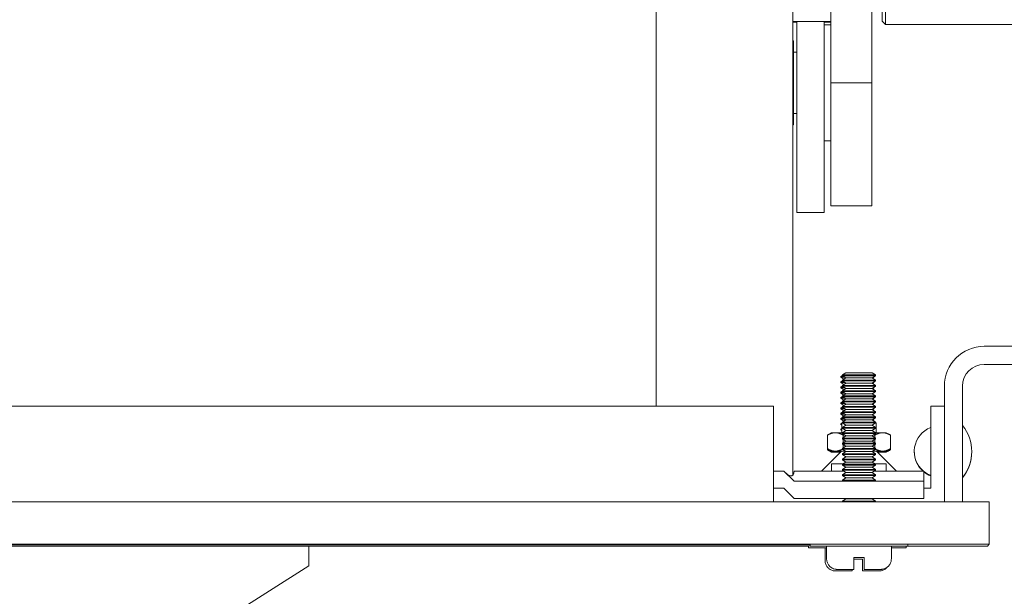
# Model space of a CAD drawing. Header units: inches. Extents: x 1 to 669, y 0 to 417.
# Tile 299 of 317: x 605.42 to 611.09, y 247.73 to 251.05. Entities that reach past the tile are written whole.
import ezdxf

# ---------------------------------------------------------------- set-up
doc = ezdxf.new("R2010")
doc.units = ezdxf.units.IN
doc.header["$LTSCALE"] = 12
doc.header["$MEASUREMENT"] = 0
doc.layers.get('0').update_dxf_attribs({"linetype": 'CONTINUOUS'})
doc.layers.add('X', color=1, linetype='CONTINUOUS')

msp = doc.modelspace()

# ---------------------------------------------------------------- linework, layer by layer
at = {"lineweight": 0}
msp.add_line((589.94449, 237.00509), (607.08375, 247.90076), dxfattribs=at)
at = {"layer": 'X', "lineweight": 0}
for p, q in [((609.87295, 254.61131), (609.87295, 248.42248)), ((609.08554, 254.21442), (609.08554, 248.82079)), ((610.09342, 251.57552), (610.09342, 250.68207)), ((610.32964, 250.68207), (610.32964, 251.57552)), ((610.38869, 251.0385), (610.38869, 251.16072)), ((610.40838, 251.01881), (610.40838, 251.16072)), ((610.09342, 251.0367), (609.87295, 251.0367)), ((609.89657, 251.03259), (609.87295, 251.03259)), ((609.89657, 249.93648), (609.89657, 251.0367)), ((610.05405, 249.93648), (610.05405, 251.0367)), ((610.09342, 251.03259), (610.05405, 251.03259)), ((610.38869, 251.0385), (610.40838, 251.01881)), ((610.09342, 251.01762), (610.05405, 251.01762)), ((610.40838, 251.01881), (611.25484, 251.01881)), ((609.87688, 250.9251), (609.87295, 250.9251)), ((609.87688, 250.9251), (609.87688, 250.92247)), ((609.87688, 250.92247), (609.87688, 250.87088)), ((609.87688, 250.85559), (609.87688, 250.87088)), ((609.89657, 250.86014), (609.87688, 250.86014)), ((609.87688, 250.63674), (609.87688, 250.85559)), ((609.87688, 250.80108), (609.87295, 250.80108)), ((609.87688, 250.63674), (609.87295, 250.63674)), ((609.87688, 250.63674), (609.87688, 250.59439)), ((610.32964, 250.68207), (610.09342, 250.68207)), ((610.09342, 250.68207), (610.09342, 249.97465)), ((610.32964, 249.97465), (610.32964, 250.68207)), ((609.87688, 250.59439), (609.87688, 250.44085)), ((609.89657, 250.50581), (609.87688, 250.50581)), ((609.87688, 250.44085), (609.87295, 250.44085)), ((610.09342, 250.34833), (610.05405, 250.34833)), ((610.32964, 249.97465), (610.09342, 249.97465)), ((610.05405, 249.93648), (609.89657, 249.93648)), ((611.52796, 249.16554), (610.97656, 249.16554)), ((611.52796, 249.06094), (610.97656, 249.06094)), ((610.15984, 248.99737), (610.15066, 248.99095)), ((610.15066, 248.99095), (610.15066, 248.98672)), ((610.16729, 248.97507), (610.15066, 248.98672)), ((610.17844, 249.01315), (610.15984, 249.00013)), ((610.15984, 249.00013), (610.15984, 248.9959)), ((610.17844, 248.98287), (610.15984, 248.9959)), ((610.17844, 248.98287), (610.15984, 248.96985)), ((610.33124, 249.01315), (610.34984, 249.00013)), ((610.33124, 248.98287), (610.34984, 248.9959)), ((610.33124, 248.98287), (610.34984, 248.96985)), ((610.3332, 248.9815), (610.34066, 248.98672)), ((610.34066, 248.98947), (610.34066, 248.98672)), ((610.34984, 249.00013), (610.34984, 248.9959)), ((610.15984, 248.9671), (610.15066, 248.96067)), ((610.15066, 248.96067), (610.15066, 248.95644)), ((610.16729, 248.9448), (610.15066, 248.95644)), ((610.15984, 248.93682), (610.15066, 248.9304)), ((610.15066, 248.9304), (610.15066, 248.92617)), ((610.16729, 248.91452), (610.15066, 248.92617)), ((610.15984, 248.96985), (610.15984, 248.96562)), ((610.17844, 248.9526), (610.15984, 248.96562)), ((610.17844, 248.9526), (610.15984, 248.93958)), ((610.15984, 248.93958), (610.15984, 248.93535)), ((610.17844, 248.92232), (610.15984, 248.93535)), ((610.33124, 248.9526), (610.34984, 248.96562)), ((610.33124, 248.9526), (610.34984, 248.93958)), ((610.33124, 248.92232), (610.34984, 248.93535)), ((610.3332, 248.95122), (610.34066, 248.95644)), ((610.3332, 248.92095), (610.34066, 248.92617)), ((610.34066, 248.9592), (610.34066, 248.95644)), ((610.34066, 248.92892), (610.34066, 248.92617)), ((610.34984, 248.96985), (610.34984, 248.96562)), ((610.34984, 248.93958), (610.34984, 248.93535)), ((610.74696, 248.93594), (610.74696, 248.81997)), ((610.85156, 248.93594), (610.85156, 248.26983)), ((610.15984, 248.90655), (610.15066, 248.90012)), ((610.15066, 248.90012), (610.15066, 248.89589)), ((610.16729, 248.88425), (610.15066, 248.89589)), ((610.15984, 248.87627), (610.15066, 248.86985)), ((610.15066, 248.86985), (610.15066, 248.86562)), ((610.17844, 248.92232), (610.15984, 248.9093)), ((610.15984, 248.9093), (610.15984, 248.90507)), ((610.17844, 248.89205), (610.15984, 248.90507)), ((610.17844, 248.89205), (610.15984, 248.87903)), ((610.15984, 248.87903), (610.15984, 248.8748)), ((610.17844, 248.86177), (610.15984, 248.8748)), ((610.33124, 248.92232), (610.34984, 248.9093)), ((610.33124, 248.89205), (610.34984, 248.90507)), ((610.33124, 248.89205), (610.34984, 248.87903)), ((610.33124, 248.86177), (610.34984, 248.8748)), ((610.3332, 248.89067), (610.34066, 248.89589)), ((610.34066, 248.89865), (610.34066, 248.89589)), ((610.34984, 248.9093), (610.34984, 248.90507)), ((610.34984, 248.87903), (610.34984, 248.8748)), ((609.76271, 248.82079), (599.76271, 248.82079)), ((609.76271, 248.26983), (609.76271, 248.82079)), ((610.16729, 248.85397), (610.15066, 248.86562)), ((610.15984, 248.846), (610.15066, 248.83957)), ((610.15066, 248.83957), (610.15066, 248.83534)), ((610.16729, 248.8237), (610.15066, 248.83534)), ((610.15984, 248.81572), (610.15066, 248.8093)), ((610.17844, 248.86177), (610.15984, 248.84875)), ((610.15984, 248.84875), (610.15984, 248.84452)), ((610.17844, 248.8315), (610.15984, 248.84452)), ((610.17844, 248.8315), (610.15984, 248.81848)), ((610.15984, 248.81848), (610.15984, 248.81425)), ((610.17844, 248.80122), (610.15984, 248.81425)), ((610.33124, 248.86177), (610.34984, 248.84875)), ((610.33124, 248.8315), (610.34984, 248.84452)), ((610.33124, 248.8315), (610.34984, 248.81848)), ((610.33124, 248.80122), (610.34984, 248.81425)), ((610.3332, 248.8604), (610.34066, 248.86562)), ((610.3332, 248.83012), (610.34066, 248.83534)), ((610.34066, 248.86837), (610.34066, 248.86562)), ((610.34066, 248.8381), (610.34066, 248.83534)), ((610.34984, 248.84875), (610.34984, 248.84452)), ((610.34984, 248.81848), (610.34984, 248.81425)), ((610.74696, 248.81997), (610.66822, 248.81997)), ((610.66822, 248.81997), (610.66822, 248.34753)), ((610.74696, 248.26983), (610.74696, 248.81997)), ((610.15066, 248.8093), (610.15066, 248.80507)), ((610.16729, 248.79342), (610.15066, 248.80507)), ((610.15984, 248.78545), (610.15066, 248.77902)), ((610.15066, 248.77902), (610.15066, 248.77479)), ((610.16729, 248.76315), (610.15066, 248.77479)), ((610.15984, 248.75517), (610.15066, 248.74875)), ((610.17844, 248.80122), (610.15984, 248.7882)), ((610.15984, 248.7882), (610.15984, 248.78397)), ((610.17844, 248.77095), (610.15984, 248.78397)), ((610.17844, 248.77095), (610.15984, 248.75793)), ((610.15984, 248.75793), (610.15984, 248.7537)), ((610.33124, 248.80122), (610.34984, 248.7882)), ((610.33124, 248.77095), (610.34984, 248.78397)), ((610.33124, 248.77095), (610.34984, 248.75793)), ((610.3332, 248.79985), (610.34066, 248.80507)), ((610.3332, 248.76957), (610.34066, 248.77479)), ((610.34066, 248.80782), (610.34066, 248.80507)), ((610.34066, 248.77755), (610.34066, 248.77479)), ((610.34984, 248.7882), (610.34984, 248.78397)), ((610.34984, 248.75793), (610.34984, 248.7537)), ((610.15066, 248.74875), (610.15066, 248.74452)), ((610.1669, 248.73315), (610.15066, 248.74452)), ((610.15641, 248.7225), (610.15066, 248.71847)), ((610.15066, 248.71847), (610.15066, 248.71424)), ((610.15641, 248.71022), (610.15066, 248.71424)), ((610.15984, 248.72608), (610.15641, 248.72266)), ((610.15641, 248.72266), (610.15641, 248.66745)), ((610.17844, 248.74067), (610.15984, 248.7537)), ((610.17844, 248.74067), (610.15984, 248.72765)), ((610.15984, 248.72765), (610.15984, 248.72342)), ((610.17844, 248.7104), (610.15984, 248.72342)), ((610.17844, 248.7104), (610.15984, 248.69738)), ((610.17393, 248.74018), (610.16506, 248.73131)), ((610.33124, 248.74067), (610.34984, 248.7537)), ((610.33124, 248.74067), (610.34984, 248.72765)), ((610.33124, 248.7104), (610.34984, 248.72342)), ((610.33124, 248.7104), (610.34984, 248.69738)), ((610.33447, 248.74019), (610.34066, 248.74452)), ((610.33574, 248.74018), (610.34461, 248.73131)), ((610.34066, 248.74727), (610.34066, 248.74452)), ((610.34984, 248.72765), (610.34984, 248.72342)), ((610.34984, 248.72608), (610.35326, 248.72266)), ((610.35326, 248.72266), (610.35326, 248.66745)), ((610.07299, 248.57511), (610.07299, 248.65328)), ((610.09736, 248.66734), (610.07314, 248.65337)), ((610.15641, 248.69223), (610.15066, 248.6882)), ((610.15066, 248.6882), (610.15066, 248.68397)), ((610.15641, 248.67994), (610.15066, 248.68397)), ((610.15984, 248.69738), (610.15984, 248.69315)), ((610.17844, 248.68012), (610.15984, 248.69315)), ((610.17844, 248.68012), (610.15984, 248.6671)), ((610.15984, 248.6671), (610.15984, 248.66287)), ((610.17844, 248.64985), (610.15984, 248.66287)), ((610.17844, 248.64985), (610.15984, 248.63683)), ((610.16391, 248.63968), (610.16391, 248.65341)), ((610.33124, 248.68012), (610.34984, 248.69315)), ((610.33124, 248.68012), (610.34984, 248.6671)), ((610.33124, 248.64985), (610.34984, 248.66287)), ((610.33124, 248.64985), (610.34984, 248.63683)), ((610.34576, 248.63968), (610.34576, 248.65341)), ((610.34984, 248.69738), (610.34984, 248.69315)), ((610.34984, 248.6671), (610.34984, 248.66287)), ((610.41232, 248.66734), (610.43653, 248.65337)), ((610.43668, 248.57511), (610.43668, 248.65328)), ((610.15984, 248.63683), (610.15984, 248.6326)), ((610.17844, 248.61957), (610.15984, 248.6326)), ((610.17844, 248.61957), (610.15984, 248.60655)), ((610.15984, 248.60655), (610.15984, 248.60232)), ((610.17844, 248.5893), (610.15984, 248.60232)), ((610.17844, 248.5893), (610.15984, 248.57628)), ((610.16391, 248.60941), (610.16391, 248.62974)), ((610.16391, 248.57913), (610.16391, 248.59947)), ((610.33124, 248.61957), (610.34984, 248.6326)), ((610.33124, 248.61957), (610.34984, 248.60655)), ((610.33124, 248.5893), (610.34984, 248.60232)), ((610.33124, 248.5893), (610.34984, 248.57628)), ((610.34576, 248.60941), (610.34576, 248.62974)), ((610.34576, 248.57913), (610.34576, 248.59947)), ((610.34984, 248.63683), (610.34984, 248.6326)), ((610.34984, 248.60655), (610.34984, 248.60232)), ((610.15444, 248.56105), (610.0394, 248.446)), ((610.07299, 248.56887), (610.07299, 248.57511)), ((610.09736, 248.56104), (610.07314, 248.57502)), ((610.09736, 248.5548), (610.07314, 248.56878)), ((610.15984, 248.57628), (610.15984, 248.57205)), ((610.17844, 248.55902), (610.15984, 248.57205)), ((610.17844, 248.55902), (610.15984, 248.546)), ((610.15984, 248.546), (610.15984, 248.54177)), ((610.17844, 248.52875), (610.15984, 248.54177)), ((610.17844, 248.52875), (610.15984, 248.51573)), ((610.33124, 248.55902), (610.34984, 248.57205)), ((610.33124, 248.55902), (610.34984, 248.546)), ((610.33124, 248.52875), (610.34984, 248.54177)), ((610.33124, 248.52875), (610.34984, 248.51573)), ((610.34984, 248.57628), (610.34984, 248.57205)), ((610.34984, 248.546), (610.34984, 248.54177)), ((610.35523, 248.56105), (610.47027, 248.446)), ((610.41232, 248.56104), (610.43653, 248.57502)), ((610.41232, 248.5548), (610.43653, 248.56878)), ((610.43668, 248.56887), (610.43668, 248.57511)), ((610.09736, 248.48893), (610.09736, 248.446)), ((610.15984, 248.51573), (610.15984, 248.5115)), ((610.17844, 248.49847), (610.15984, 248.5115)), ((610.17844, 248.49847), (610.15984, 248.48545)), ((610.15984, 248.48545), (610.15984, 248.48122)), ((610.17844, 248.4682), (610.15984, 248.48122)), ((610.33124, 248.49847), (610.34984, 248.5115)), ((610.33124, 248.49847), (610.34984, 248.48545)), ((610.33124, 248.4682), (610.34984, 248.48122)), ((610.34984, 248.51573), (610.34984, 248.5115)), ((610.34984, 248.48545), (610.34984, 248.48122)), ((610.41232, 248.48893), (610.41232, 248.446)), ((609.82176, 248.44668), (609.76271, 248.44668)), ((609.88082, 248.38762), (609.82176, 248.44668)), ((610.1669, 248.446), (609.88082, 248.446)), ((610.17844, 248.4682), (610.15984, 248.45518)), ((610.15984, 248.45518), (610.15984, 248.45095)), ((610.17844, 248.43792), (610.15984, 248.45095)), ((610.17844, 248.43792), (610.15984, 248.4249)), ((610.15984, 248.4249), (610.15984, 248.42067)), ((610.17844, 248.40765), (610.15984, 248.42067)), ((610.33124, 248.4682), (610.34984, 248.45518)), ((610.33124, 248.43792), (610.34984, 248.45095)), ((610.33124, 248.43792), (610.34984, 248.4249)), ((610.33124, 248.40765), (610.34984, 248.42067)), ((610.62885, 248.446), (610.34277, 248.446)), ((610.34984, 248.45518), (610.34984, 248.45095)), ((610.34984, 248.4249), (610.34984, 248.42067)), ((610.62885, 248.446), (610.62885, 248.38756)), ((610.55011, 248.38762), (609.88082, 248.38762)), ((610.17844, 248.40765), (610.15984, 248.39463)), ((610.15984, 248.39463), (610.15984, 248.3904)), ((610.1638, 248.38762), (610.15984, 248.3904)), ((610.33124, 248.40765), (610.34984, 248.39463)), ((610.34587, 248.38762), (610.34984, 248.3904)), ((610.34984, 248.39463), (610.34984, 248.3904)), ((610.62885, 248.28913), (610.62885, 248.38756)), ((609.76271, 248.34825), (609.82176, 248.34825)), ((609.82176, 248.34763), (609.76271, 248.34763)), ((609.82176, 248.34825), (609.88082, 248.2892)), ((609.82176, 248.34825), (609.82176, 248.34763)), ((609.82512, 248.34428), (609.88082, 248.28862)), ((610.66822, 248.34753), (610.62885, 248.34753)), ((611.00546, 248.26983), (598.50547, 248.26983)), ((609.88082, 248.2892), (610.55011, 248.2892)), ((609.88082, 248.28862), (609.88082, 248.2892)), ((610.17555, 248.28857), (609.9365, 248.28857)), ((610.0666, 248.28897), (609.96046, 248.28882)), ((610.17844, 248.28655), (610.15984, 248.27353)), ((610.15984, 248.27353), (610.15984, 248.26983)), ((610.17844, 248.28655), (610.17486, 248.28905)), ((610.1752, 248.28864), (610.17545, 248.28864)), ((610.33124, 248.28655), (610.33481, 248.28905)), ((610.33124, 248.28655), (610.34984, 248.27353)), ((610.62885, 248.28857), (610.33412, 248.28857)), ((610.33433, 248.28871), (610.36187, 248.28873)), ((610.34984, 248.27353), (610.34984, 248.26983)), ((610.62885, 248.28857), (610.62885, 248.28913)), ((611.00546, 248.26983), (611.00546, 248.02523)), ((611.00546, 248.02523), (598.50547, 248.02523)), ((609.97384, 248.02439), (599.53584, 248.0244)), ((609.97384, 248.0246), (609.97384, 248.01315)), ((610.53584, 248.0246), (610.53584, 248.01315)), ((610.99503, 248.0148), (611.00546, 248.02523)), ((599.53584, 248.01564), (609.97384, 248.01563)), ((599.53584, 248.0148), (609.96466, 248.0148)), ((607.08375, 247.90076), (607.08375, 248.0148)), ((609.96466, 248.01542), (609.96466, 248.00397)), ((610.05916, 248.00397), (610.05916, 247.93197)), ((610.06834, 248.01315), (610.06834, 247.94115)), ((610.44134, 248.01315), (610.44134, 247.94115)), ((610.52666, 248.01309), (610.52666, 248.00397)), ((610.53584, 248.0148), (610.99503, 248.0148)), ((610.22499, 247.9483), (610.22499, 247.9413)), ((610.2755, 247.93882), (610.27581, 247.93912)), ((610.2755, 247.93882), (610.2755, 247.93182)), ((610.27581, 247.93212), (610.27581, 247.93912)), ((610.28468, 247.948), (610.28499, 247.9483)), ((610.28468, 247.948), (610.28468, 247.941)), ((610.28499, 247.9413), (610.28499, 247.9483)), ((610.21576, 247.87107), (610.21556, 247.87087)), ((610.22494, 247.88025), (610.22473, 247.88005)), ((610.27556, 247.87087), (610.27576, 247.87107)), ((610.28473, 247.88005), (610.28494, 247.88025))]:
    msp.add_line(p, q, dxfattribs=at)
for centre, radius, start, end in [((610.97656, 248.93594), 0.2296, 90, 180), ((610.97656, 248.93594), 0.125, 90, 180), ((610.66576, 248.55933), 0.23868, 321.11868, 38.88132), ((610.72145, 248.55933), 0.14772, 111.12202, 230.1029), ((610.72145, 248.55703), 0.14772, 179.55402, 228.73179), ((610.66576, 248.55703), 0.23868, 321.11868, 0.27601), ((610.72145, 248.55933), 0.14772, 231.18014, 248.87798), ((610.72145, 248.55703), 0.14772, 231.18014, 248.87798)]:
    msp.add_arc(centre, radius, start, end, dxfattribs=at)
for centre, major_axis, ratio, start_param, end_param in [((610.24566, 248.98672), (-0.095, 0), 0.0008344, -0.6979472, 0.0011917), ((610.24566, 248.99095), (-0.095, 0), 0.0008344, -0.5923841, -0.0008344), ((610.24566, 248.99095), (-0.095, 0), 0.0000002, -0.0000002, 0.0008343), ((610.25484, 248.9959), (0.095, 0), 0.0008344, -0.0008344, 3.1427843), ((610.25484, 249.00013), (0.095, 0), 0.0008344, 0, 3.1407582), ((610.25484, 249.00013), (-0.095, 0), 0.0000002, -0.0000002, 0.0008343), ((610.25484, 249.01315), (0.0764, 0), 0.0008344, 0.0011917, 3.140401), ((610.25484, 248.98287), (0.0764, 0), 0.0008344, 0.0011917, 3.140401), ((610.24566, 248.98672), (0.095, 0), 0.0008344, -0.0008344, 0.2874443), ((610.24566, 248.98672), (0.095, 0), 0.0000001, -0.0000001, 0.0003572), ((610.25484, 248.9959), (0.095, 0), 0.0000001, -0.0000001, 0.0003572), ((610.24566, 248.95644), (-0.095, 0), 0.0008344, -0.6979472, 0.0011917), ((610.24566, 248.92617), (-0.095, 0), 0.0008344, -0.6979472, 0.0011917), ((610.24566, 248.96067), (-0.095, 0), 0.0008344, -0.5923841, -0.0008344), ((610.24566, 248.96067), (-0.095, 0), 0.0000002, -0.0000002, 0.0008343), ((610.24566, 248.9304), (-0.095, 0), 0.0008344, -0.5923841, -0.0008344), ((610.24566, 248.9304), (-0.095, 0), 0.0000002, -0.0000002, 0.0008343), ((610.25484, 248.96562), (0.095, 0), 0.0008344, -0.0008344, 3.1427843), ((610.25484, 248.93535), (0.095, 0), 0.0008344, -0.0008344, 3.1427843), ((610.25484, 248.96985), (0.095, 0), 0.0008344, 0, 3.1407582), ((610.25484, 248.96985), (-0.095, 0), 0.0000002, -0.0000002, 0.0008343), ((610.25484, 248.93958), (0.095, 0), 0.0008344, 0, 3.1407582), ((610.25484, 248.93958), (-0.095, 0), 0.0000002, -0.0000002, 0.0008343), ((610.25484, 248.9526), (0.0764, 0), 0.0008344, 0.0011917, 3.140401), ((610.24566, 248.95644), (0.095, 0), 0.0008344, -0.0008344, 0.2874443), ((610.24566, 248.92617), (0.095, 0), 0.0008344, -0.0008344, 0.2874443), ((610.24566, 248.95644), (0.095, 0), 0.0000001, -0.0000001, 0.0003572), ((610.24566, 248.92617), (0.095, 0), 0.0000001, -0.0000001, 0.0003572), ((610.25484, 248.96562), (0.095, 0), 0.0000001, -0.0000001, 0.0003572), ((610.25484, 248.93535), (0.095, 0), 0.0000001, -0.0000001, 0.0003572), ((610.24566, 248.89589), (-0.095, 0), 0.0008344, -0.6979472, 0.0011917), ((610.24566, 248.90012), (-0.095, 0), 0.0008344, -0.5923841, -0.0008344), ((610.24566, 248.90012), (-0.095, 0), 0.0000002, -0.0000002, 0.0008343), ((610.24566, 248.86985), (-0.095, 0), 0.0008344, -0.5923841, -0.0008344), ((610.24566, 248.86985), (-0.095, 0), 0.0000002, -0.0000002, 0.0008343), ((610.25484, 248.90507), (0.095, 0), 0.0008344, -0.0008344, 3.1427843), ((610.25484, 248.8748), (0.095, 0), 0.0008344, -0.0008344, 3.1427843), ((610.25484, 248.9093), (0.095, 0), 0.0008344, 0, 3.1407582), ((610.25484, 248.9093), (-0.095, 0), 0.0000002, -0.0000002, 0.0008343), ((610.25484, 248.87903), (0.095, 0), 0.0008344, 0, 3.1407582), ((610.25484, 248.87903), (-0.095, 0), 0.0000002, -0.0000002, 0.0008343), ((610.25484, 248.92232), (0.0764, 0), 0.0008344, 0.0011917, 3.140401), ((610.25484, 248.89205), (0.0764, 0), 0.0008344, 0.0011917, 3.140401), ((610.24566, 248.89589), (0.095, 0), 0.0008344, -0.0008344, 0.2874443), ((610.24566, 248.89589), (0.095, 0), 0.0000001, -0.0000001, 0.0003572), ((610.25484, 248.90507), (0.095, 0), 0.0000001, -0.0000001, 0.0003572), ((610.25484, 248.8748), (0.095, 0), 0.0000001, -0.0000001, 0.0003572), ((610.24566, 248.86562), (-0.095, 0), 0.0008344, -0.6979472, 0.0011917), ((610.24566, 248.83534), (-0.095, 0), 0.0008344, -0.6979472, 0.0011917), ((610.24566, 248.83957), (-0.095, 0), 0.0008344, -0.5923841, -0.0008344), ((610.24566, 248.83957), (-0.095, 0), 0.0000002, -0.0000002, 0.0008343), ((610.25484, 248.84452), (0.095, 0), 0.0008344, -0.0008344, 3.1427843), ((610.25484, 248.81425), (0.095, 0), 0.0008344, -0.0008344, 3.1427843), ((610.25484, 248.84875), (0.095, 0), 0.0008344, 0, 3.1407582), ((610.25484, 248.84875), (-0.095, 0), 0.0000002, -0.0000002, 0.0008343), ((610.25484, 248.81848), (0.095, 0), 0.0008344, 0, 3.1407582), ((610.25484, 248.81848), (-0.095, 0), 0.0000002, -0.0000002, 0.0008343), ((610.25484, 248.86177), (0.0764, 0), 0.0008344, 0.0011917, 3.140401), ((610.25484, 248.8315), (0.0764, 0), 0.0008344, 0.0011917, 3.140401), ((610.24566, 248.86562), (0.095, 0), 0.0008344, -0.0008344, 0.2874443), ((610.24566, 248.83534), (0.095, 0), 0.0008344, -0.0008344, 0.2874443), ((610.24566, 248.86562), (0.095, 0), 0.0000001, -0.0000001, 0.0003572), ((610.24566, 248.83534), (0.095, 0), 0.0000001, -0.0000001, 0.0003572), ((610.25484, 248.84452), (0.095, 0), 0.0000001, -0.0000001, 0.0003572), ((610.25484, 248.81425), (0.095, 0), 0.0000001, -0.0000001, 0.0003572), ((610.24566, 248.80507), (-0.095, 0), 0.0008344, -0.6979472, 0.0011917), ((610.24566, 248.77479), (-0.095, 0), 0.0008344, -0.6979472, 0.0011917), ((610.24566, 248.8093), (-0.095, 0), 0.0008344, -0.5923841, -0.0008344), ((610.24566, 248.8093), (-0.095, 0), 0.0000002, -0.0000002, 0.0008343), ((610.24566, 248.77902), (-0.095, 0), 0.0008344, -0.5923841, -0.0008344), ((610.24566, 248.77902), (-0.095, 0), 0.0000002, -0.0000002, 0.0008343), ((610.25484, 248.78397), (0.095, 0), 0.0008344, -0.0008344, 3.1427843), ((610.25484, 248.7882), (0.095, 0), 0.0008344, 0, 3.1407582), ((610.25484, 248.7882), (-0.095, 0), 0.0000002, -0.0000002, 0.0008343), ((610.25484, 248.75793), (0.095, 0), 0.0008344, 0, 3.1407582), ((610.25484, 248.75793), (-0.095, 0), 0.0000002, -0.0000002, 0.0008343), ((610.25484, 248.80122), (0.0764, 0), 0.0008344, 0.0011917, 3.140401), ((610.25484, 248.77095), (0.0764, 0), 0.0008344, 0.0011917, 3.140401), ((610.24566, 248.80507), (0.095, 0), 0.0008344, -0.0008344, 0.2874443), ((610.24566, 248.77479), (0.095, 0), 0.0008344, -0.0008344, 0.2874443), ((610.24566, 248.80507), (0.095, 0), 0.0000001, -0.0000001, 0.0003572), ((610.24566, 248.77479), (0.095, 0), 0.0000001, -0.0000001, 0.0003572), ((610.25484, 248.78397), (0.095, 0), 0.0000001, -0.0000001, 0.0003572), ((610.24566, 248.74452), (-0.095, 0), 0.0008344, -0.6979472, 0.0011917), ((610.24566, 248.71424), (-0.095, 0), 0.0008344, -0.3498141, 0.0011917), ((610.24566, 248.74875), (-0.095, 0), 0.0008344, -0.5923841, -0.0008344), ((610.24566, 248.74875), (-0.095, 0), 0.0000002, -0.0000002, 0.0008343), ((610.24566, 248.71847), (-0.095, 0), 0.0008344, -0.3498141, -0.0008344), ((610.24566, 248.71847), (-0.095, 0), 0.0000002, -0.0000002, 0.0008343), ((610.25484, 248.72266), (-0.09843, 0), 0.0008344, -0.3029406, 0), ((610.25484, 248.7537), (0.095, 0), 0.0008344, -0.0008344, 3.1427843), ((610.25484, 248.72342), (0.095, 0), 0.0008344, -0.0008344, 3.1427843), ((610.25484, 248.72765), (0.095, 0), 0.0008344, 0, 3.1407582), ((610.25484, 248.72765), (-0.095, 0), 0.0000002, -0.0000002, 0.0008343), ((610.25484, 248.74018), (-0.08091, 0), 0.0008344, -0.3087817, -0.0008344), ((610.25484, 248.74067), (0.0764, 0), 0.0008344, 0.0011917, 3.140401), ((610.25484, 248.7104), (0.0764, 0), 0.0008344, 0.0011917, 3.140401), ((610.25484, 248.74018), (0.08091, 0), 0.0008344, 0.0008344, 0.3087817), ((610.24566, 248.74452), (0.095, 0), 0.0008344, -0.0008344, 0.2874443), ((610.24566, 248.74452), (0.095, 0), 0.0000001, -0.0000001, 0.0003572), ((610.25484, 248.72266), (0.09843, 0), 0.0008344, 0, 0.3029406), ((610.25484, 248.7537), (0.095, 0), 0.0000001, -0.0000001, 0.0003572), ((610.25484, 248.72342), (0.095, 0), 0.0000001, -0.0000001, 0.0003572), ((610.25484, 248.66734), (-0.15748, 0), 0.0008344, -0.5235988, -0.0014453), ((610.25484, 248.66734), (-0.15748, 0), 0.0008344, -0.9271814, -0.5235988), ((610.24566, 248.68397), (-0.095, 0), 0.0008344, -0.3498141, 0.0011917), ((610.24566, 248.6882), (-0.095, 0), 0.0008344, -0.3498141, -0.0008344), ((610.24566, 248.6882), (-0.095, 0), 0.0000002, -0.0000002, 0.0008343), ((610.25484, 248.69315), (0.095, 0), 0.0008344, -0.0008344, 3.1427843), ((610.25484, 248.66287), (0.095, 0), 0.0008344, -0.0008344, 3.1427843), ((610.25484, 248.69738), (0.095, 0), 0.0008344, 0, 3.1407582), ((610.25484, 248.69738), (-0.095, 0), 0.0000002, -0.0000002, 0.0008343), ((610.25484, 248.6671), (0.095, 0), 0.0008344, 0, 3.1407582), ((610.25484, 248.6671), (-0.095, 0), 0.0000002, -0.0000002, 0.0008343), ((610.25484, 248.68012), (0.0764, 0), 0.0008344, 0.0011917, 3.140401), ((610.25484, 248.64985), (0.0764, 0), 0.0008344, 0.0011917, 3.140401), ((610.25484, 248.66734), (-0.15748, 0), 0.0008344, -2.6179939, -2.2144113), ((610.25484, 248.69315), (0.095, 0), 0.0000001, -0.0000001, 0.0003572), ((610.25484, 248.66287), (0.095, 0), 0.0000001, -0.0000001, 0.0003572), ((610.25484, 248.66734), (0.15748, 0), 0.0008344, 0.0014453, 0.5235988), ((610.25484, 248.6326), (0.095, 0), 0.0008344, -0.0008344, 3.1427843), ((610.25484, 248.60232), (0.095, 0), 0.0008344, -0.0008344, 3.1427843), ((610.25484, 248.63683), (0.095, 0), 0.0008344, 0, 3.1407582), ((610.25484, 248.63683), (-0.095, 0), 0.0000002, -0.0000002, 0.0008343), ((610.25484, 248.60655), (0.095, 0), 0.0008344, 0, 3.1407582), ((610.25484, 248.60655), (-0.095, 0), 0.0000002, -0.0000002, 0.0008343), ((610.25484, 248.61957), (0.0764, 0), 0.0008344, 0.0011917, 3.140401), ((610.25484, 248.5893), (0.0764, 0), 0.0008344, 0.0011917, 3.140401), ((610.25484, 248.6326), (0.095, 0), 0.0000001, -0.0000001, 0.0003572), ((610.25484, 248.60232), (0.095, 0), 0.0000001, -0.0000001, 0.0003572), ((610.25484, 248.56105), (-0.15748, 0), 0.0008344, -0.5235988, 0.5235988), ((610.25484, 248.5548), (-0.15748, 0), 0.0008344, -0.5235988, 0.5235988), ((610.25484, 248.56105), (-0.15748, 0), 0.0008344, -1.0420053, -0.5235988), ((610.25484, 248.56105), (0.15748, 0), 0.0008344, -2.6179939, -2.2628798), ((610.25484, 248.5548), (-0.15748, 0), 0.0008344, -0.8277679, -0.5235988), ((610.25484, 248.5548), (0.15748, 0), 0.0008344, -2.6179939, -2.3154936), ((610.25484, 248.56105), (-0.10039, 0), 0.0008344, -0.6592162, -0.0008344), ((610.25484, 248.57205), (0.095, 0), 0.0008344, -0.0008344, 3.1427843), ((610.25484, 248.54177), (0.095, 0), 0.0008344, -0.0008344, 3.1427843), ((610.25484, 248.57628), (0.095, 0), 0.0008344, 0, 3.1407582), ((610.25484, 248.57628), (-0.095, 0), 0.0000002, -0.0000002, 0.0008343), ((610.25484, 248.546), (0.095, 0), 0.0008344, 0, 3.1407582), ((610.25484, 248.546), (-0.095, 0), 0.0000002, -0.0000002, 0.0008343), ((610.25484, 248.55902), (0.0764, 0), 0.0008344, 0.0011917, 3.140401), ((610.25484, 248.52875), (0.0764, 0), 0.0008344, 0.0011917, 3.140401), ((610.25484, 248.56105), (0.10039, 0), 0.0008344, 0.0008344, 0.6592162), ((610.25484, 248.56105), (-0.15748, 0), 0.0008344, -2.6179939, -2.0995874), ((610.25484, 248.57205), (0.095, 0), 0.0000001, -0.0000001, 0.0003572), ((610.25484, 248.54177), (0.095, 0), 0.0000001, -0.0000001, 0.0003572), ((610.25484, 248.56105), (0.15748, 0), 0.0008344, -0.8787129, -0.5235988), ((610.25484, 248.5548), (-0.15748, 0), 0.0008344, -2.6179939, -2.3138247), ((610.25484, 248.5548), (0.15748, 0), 0.0008344, -0.8260991, -0.5235988), ((610.25484, 248.56105), (0.15748, 0), 0.0008344, -0.5235988, 0.5235988), ((610.25484, 248.5548), (0.15748, 0), 0.0008344, -0.5235988, 0.5235988), ((610.25484, 248.48893), (-0.15748, 0), 0.0008344, -0.9634465, 0), ((610.25484, 248.5115), (0.095, 0), 0.0008344, -0.0008344, 3.1427843), ((610.25484, 248.48122), (0.095, 0), 0.0008344, -0.0008344, 3.1427843), ((610.25484, 248.51573), (0.095, 0), 0.0008344, 0, 3.1407582), ((610.25484, 248.51573), (-0.095, 0), 0.0000002, -0.0000002, 0.0008343), ((610.25484, 248.48545), (0.095, 0), 0.0008344, 0, 3.1407582), ((610.25484, 248.48545), (-0.095, 0), 0.0000002, -0.0000002, 0.0008343), ((610.25484, 248.49847), (0.0764, 0), 0.0008344, 0.0011917, 3.140401), ((610.25484, 248.48893), (0.15748, 0), 0.0008344, 0, 0.9634465), ((610.25484, 248.5115), (0.095, 0), 0.0000001, -0.0000001, 0.0003572), ((610.25484, 248.48122), (0.095, 0), 0.0000001, -0.0000001, 0.0003572), ((609.82176, 248.446), (0.05906, 0), 0.9991653, -0.0556752, -0.0000047), ((610.25484, 248.45095), (0.095, 0), 0.0008344, -0.0008344, 3.1427843), ((610.25484, 248.42067), (0.095, 0), 0.0008344, -0.0008344, 3.1427843), ((610.25484, 248.45518), (0.095, 0), 0.0008344, 0, 3.1407582), ((610.25484, 248.45518), (-0.095, 0), 0.0000002, -0.0000002, 0.0008343), ((610.25484, 248.4249), (0.095, 0), 0.0008344, 0, 3.1407582), ((610.25484, 248.4249), (-0.095, 0), 0.0000002, -0.0000002, 0.0008343), ((610.25484, 248.4682), (0.0764, 0), 0.0008344, 0.0011917, 3.140401), ((610.25484, 248.43792), (0.0764, 0), 0.0008344, 0.0011917, 3.140401), ((610.25484, 248.45095), (0.095, 0), 0.0000001, -0.0000001, 0.0003572), ((610.25484, 248.42067), (0.095, 0), 0.0000001, -0.0000001, 0.0003572), ((610.25484, 248.3904), (0.095, 0), 0.0008344, -0.0008344, 3.1427843), ((610.25484, 248.39463), (0.095, 0), 0.0008344, 0, 3.1407582), ((610.25484, 248.39463), (-0.095, 0), 0.0000002, -0.0000002, 0.0008343), ((610.25484, 248.40765), (0.0764, 0), 0.0008344, 0.0011917, 3.140401), ((610.25484, 248.3904), (0.095, 0), 0.0000001, -0.0000001, 0.0003572), ((610.55011, 248.38756), (0.07874, 0), 0.0008344, 0, 1.5707963), ((610.09736, 248.28875), (-0.15748, 0), 0.0008344, -0.5170231, 2.0878194), ((610.25484, 248.28889), (0.21654, 0), 0.0008344, -1.0537733, 2.6245696), ((610.25484, 248.27353), (0.095, 0), 0.0008344, 0, 3.1407582), ((610.25484, 248.27353), (-0.095, 0), 0.0000002, -0.0000002, 0.0008343), ((610.25484, 248.28655), (0.0764, 0), 0.0008344, 0.0011917, 3.140401), ((610.25484, 248.01315), (0.281, 0), 0.0008344, -0.8450404, 3.986633), ((610.24566, 248.00397), (-0.281, 0), 0.0008344, -0.8879077, 0.8450404), ((610.24566, 248.00397), (-0.1865, 0), 0.0008344, -0.3150391, 0), ((610.25484, 248.01315), (0.1865, 0), 0.0008344, 0, 3.1415927), ((610.24566, 248.00397), (0.281, 0), 0.0008344, -0.8004754, 0.8004754)]:
    msp.add_ellipse(centre, major_axis=major_axis, ratio=ratio, start_param=start_param, end_param=end_param, dxfattribs=at)
at = {"layer": 'X', "lineweight": 0, "extrusion": (2.49915e-16, 7.62916e-22, -1)}
msp.add_ellipse((609.82176, 248.34758), major_axis=(-0.05906, 0.05906), ratio=0.0004172, start_param=1.5703791, end_param=1.6260496, dxfattribs=at)
at = {"layer": 'X', "lineweight": 0, "extrusion": (2.68532e-16, 2.31053e-14, -1)}
msp.add_ellipse((609.99218, 248.28867), major_axis=(-0.11136, -0.00005), ratio=0.0007226, start_param=-1.0471972, end_param=0.0000003, dxfattribs=at)
at = {"layer": 'X', "lineweight": 0, "extrusion": (2.4987e-16, -2.72068e-26, -1)}
msp.add_ellipse((610.55011, 248.28913), major_axis=(0.07874, 0), ratio=0.0008344, start_param=-1.5707963, end_param=0, dxfattribs=at)
at = {"layer": 'X', "lineweight": 0, "extrusion": (2.38721e-16, 4.63818e-14, -1)}
for centre, major_axis, end_param in [((610.25484, 247.94815), (0.1865, 0), -1.4084021), ((610.24566, 247.93897), (-0.1865, 0), -1.5699619), ((610.25484, 247.94815), (-0.1865, 0), -1.5699619)]:
    msp.add_ellipse(centre, major_axis=major_axis, ratio=0.0008344, start_param=-1.7315217, end_param=end_param, dxfattribs=at)
at = {"layer": 'X', "lineweight": 0, "extrusion": (2.49831e-16, -2.49832e-16, -1)}
for centre, end_param in [((610.25484, 247.94815), -1.4100709), ((610.24566, 247.93897), -1.4597495)]:
    msp.add_ellipse(centre, major_axis=(-0.1865, 0), ratio=0.0008344, start_param=-1.5699619, end_param=end_param, dxfattribs=at)
at = {"layer": 'X', "lineweight": 0, "extrusion": (2.40349e-16, 3.2118e-14, -1)}
msp.add_ellipse((610.24566, 247.93897), major_axis=(0.1865, 0), ratio=0.0008344, start_param=-1.6818431, end_param=-1.4084021, dxfattribs=at)
at = {"layer": 'X', "lineweight": 0}
for points, weights in [([(610.11845, 248.66741), (610.09736, 248.66738), (610.07299, 248.65328)], [1.80107349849, 1.80107349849, 1.67176223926]), ([(610.16391, 248.65341), (610.13955, 248.66744), (610.11845, 248.66741)], [1.67176223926, 1.80107349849, 1.80107349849]), ([(610.17065, 248.6553), (610.16731, 248.65439), (610.16391, 248.65341)], [1.68804681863, 1.6801784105, 1.67176223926]), ([(610.34576, 248.65341), (610.34236, 248.65439), (610.33902, 248.6553)], [1.67176223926, 1.6801784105, 1.68804681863]), ([(610.39122, 248.66741), (610.37012, 248.66744), (610.34576, 248.65341)], [1.80107349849, 1.80107349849, 1.67176223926]), ([(610.43668, 248.65328), (610.41232, 248.66738), (610.39122, 248.66741)], [1.67176223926, 1.80107349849, 1.80107349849]), ([(610.11845, 248.56111), (610.09736, 248.56108), (610.07299, 248.57511)], [1.80107349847, 1.80107349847, 1.67176223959]), ([(610.07299, 248.57511), (610.07307, 248.57507), (610.07314, 248.57502)], [1.67176223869, 1.67213594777, 1.67250857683]), ([(610.11845, 248.55487), (610.09736, 248.55484), (610.07299, 248.56887)], [1.80107349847, 1.80107349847, 1.67176223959]), ([(610.07299, 248.56887), (610.07307, 248.56882), (610.07314, 248.56878)], [1.67176223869, 1.67213594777, 1.67250857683]), ([(610.15984, 248.57296), (610.13788, 248.56114), (610.11845, 248.56111)], [1.69139352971, 1.80107349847, 1.80107349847]), ([(610.14762, 248.56095), (610.13257, 248.55489), (610.11845, 248.55487)], [1.74319445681, 1.80107349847, 1.80107349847]), ([(610.39122, 248.56111), (610.37179, 248.56114), (610.34984, 248.57296)], [1.80107349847, 1.80107349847, 1.69139352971]), ([(610.39122, 248.55487), (610.3771, 248.55489), (610.36205, 248.56095)], [1.80107349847, 1.80107349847, 1.74319445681]), ([(610.43668, 248.57511), (610.41232, 248.56108), (610.39122, 248.56111)], [1.67176223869, 1.80107349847, 1.80107349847]), ([(610.43668, 248.56887), (610.41232, 248.55484), (610.39122, 248.55487)], [1.67176223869, 1.80107349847, 1.80107349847]), ([(610.43653, 248.57502), (610.4366, 248.57507), (610.43668, 248.57511)], [1.67250857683, 1.67213594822, 1.67176223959]), ([(610.43653, 248.56878), (610.4366, 248.56882), (610.43668, 248.56887)], [1.67250857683, 1.67213594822, 1.67176223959])]:
    msp.add_rational_spline(points, weights, degree=2, dxfattribs=at)
for points, knots in [([(609.88073, 248.44272), (609.8803, 248.43611), (609.87865, 248.42931), (609.87406, 248.42333), (609.87239, 248.4218), (609.86834, 248.41972), (609.86596, 248.4192), (609.86109, 248.4192), (609.85824, 248.41973), (609.85238, 248.42181), (609.84936, 248.42335), (609.84262, 248.42744), (609.83842, 248.43065), (609.83431, 248.43413)], [-0.87806309, -0.87806309, -0.87806309, -0.87806309, -0.80960237, -0.80960237, -0.7833486, -0.7833486, -0.75709482, -0.75709482, -0.73084105, -0.73084105, -0.70458728, -0.70458728, -0.66621124, -0.66621124, -0.66621124, -0.66621124]), ([(610.21556, 247.87087), (610.20237, 247.87087), (610.18956, 247.87088), (610.16687, 247.87089), (610.15666, 247.8709), (610.1398, 247.87091), (610.13295, 247.87092), (610.1258, 247.87094), (610.12391, 247.87095), (610.12176, 247.87095), (610.12116, 247.87096), (610.12026, 247.87096), (610.11996, 247.87096), (610.11933, 247.87097), (610.11913, 247.87098), (610.11864, 247.87099), (610.11845, 247.87099), (610.11801, 247.87101), (610.11778, 247.87102), (610.11728, 247.87104), (610.117, 247.87105), (610.1161, 247.8711), (610.11544, 247.87115), (610.114, 247.87128), (610.11322, 247.87136), (610.11031, 247.87173), (610.10818, 247.87212), (610.10129, 247.87375), (610.0966, 247.87549), (610.08647, 247.88071), (610.08114, 247.88464), (610.07208, 247.89388), (610.06824, 247.8993), (610.06253, 247.91094), (610.0606, 247.91729), (610.05934, 247.92644), (610.05916, 247.92921), (610.05916, 247.93197)], [0, 0, 0, 0, 0.04073505, 0.04073505, 0.08074062, 0.08074062, 0.12081016, 0.12081016, 0.14076579, 0.14076579, 0.15122758, 0.15122758, 0.15906917, 0.15906917, 0.1620155, 0.1620155, 0.16343035, 0.16343035, 0.16444332, 0.16444332, 0.1654566, 0.1654566, 0.16749137, 0.16749137, 0.16987751, 0.16987751, 0.17633645, 0.17633645, 0.19113056, 0.19113056, 0.21051714, 0.21051714, 0.22995271, 0.22995271, 0.24938956, 0.24938956, 0.25766965, 0.25766965, 0.25766965, 0.25766965]), ([(610.22473, 247.88005), (610.21155, 247.88005), (610.19874, 247.88006), (610.17605, 247.88007), (610.16584, 247.88008), (610.14898, 247.88009), (610.14213, 247.8801), (610.13498, 247.88012), (610.13309, 247.88012), (610.13094, 247.88013), (610.13034, 247.88014), (610.12944, 247.88014), (610.12914, 247.88014), (610.12851, 247.88015), (610.12831, 247.88016), (610.12782, 247.88017), (610.12763, 247.88017), (610.12718, 247.88019), (610.12696, 247.88019), (610.12646, 247.88022), (610.12618, 247.88023), (610.12528, 247.88028), (610.12462, 247.88033), (610.12318, 247.88046), (610.1224, 247.88054), (610.11949, 247.88091), (610.11736, 247.8813), (610.11047, 247.88293), (610.10578, 247.88467), (610.09565, 247.88989), (610.09032, 247.89382), (610.08125, 247.90306), (610.07742, 247.90848), (610.07171, 247.92011), (610.06977, 247.92647), (610.06852, 247.93562), (610.06834, 247.93839), (610.06834, 247.94115)], [0, 0, 0, 0, 0.04073505, 0.04073505, 0.08074062, 0.08074062, 0.12081016, 0.12081016, 0.14076579, 0.14076579, 0.15122758, 0.15122758, 0.15906917, 0.15906917, 0.1620155, 0.1620155, 0.16343035, 0.16343035, 0.16444332, 0.16444332, 0.1654566, 0.1654566, 0.16749137, 0.16749137, 0.16987751, 0.16987751, 0.17633645, 0.17633645, 0.19113056, 0.19113056, 0.21051714, 0.21051714, 0.22995271, 0.22995271, 0.24938956, 0.24938956, 0.25766965, 0.25766965, 0.25766965, 0.25766965]), ([(610.22499, 247.9413), (610.22499, 247.93378), (610.22499, 247.92493), (610.22498, 247.911), (610.22498, 247.90347), (610.22497, 247.89283), (610.22496, 247.88783), (610.22495, 247.88203), (610.22494, 247.88026), (610.22494, 247.88025)], [0, 0, 0, 0, 0.05733322, 0.05733322, 0.11505567, 0.11505567, 0.17289066, 0.17289066, 0.23187048, 0.23187048, 0.23187048, 0.23187048]), ([(610.2755, 247.93182), (610.2755, 247.92433), (610.2755, 247.91552), (610.27551, 247.90166), (610.27551, 247.89417), (610.27552, 247.8835), (610.27553, 247.87847), (610.27554, 247.87263), (610.27555, 247.87086), (610.27556, 247.87087)], [0, 0, 0, 0, 0.0570489, 0.0570489, 0.11448136, 0.11448136, 0.17259877, 0.17259877, 0.2318704, 0.2318704, 0.2318704, 0.2318704]), ([(610.27576, 247.87107), (610.27576, 247.87108), (610.27577, 247.87287), (610.27578, 247.87872), (610.27579, 247.88377), (610.2758, 247.89445), (610.2758, 247.90196), (610.27581, 247.91583), (610.27581, 247.92464), (610.27581, 247.93212)], [0.70338962, 0.70338962, 0.70338962, 0.70338962, 0.76266125, 0.76266125, 0.82077866, 0.82077866, 0.87821112, 0.87821112, 0.93526002, 0.93526002, 0.93526002, 0.93526002]), ([(610.28468, 247.941), (610.28468, 247.93347), (610.28468, 247.92462), (610.28469, 247.9107), (610.28469, 247.90319), (610.2847, 247.89256), (610.28471, 247.88757), (610.28472, 247.8818), (610.28473, 247.88004), (610.28473, 247.88005)], [0, 0, 0, 0, 0.05733322, 0.05733322, 0.11505567, 0.11505567, 0.17289066, 0.17289066, 0.23187048, 0.23187048, 0.23187048, 0.23187048]), ([(610.44134, 247.94115), (610.44134, 247.93456), (610.44024, 247.92788), (610.43606, 247.91549), (610.43296, 247.90962), (610.42516, 247.89928), (610.42037, 247.89467), (610.40971, 247.8873), (610.40372, 247.88444), (610.39443, 247.88171), (610.39127, 247.88105), (610.38683, 247.88048), (610.38552, 247.88036), (610.38399, 247.88026), (610.38367, 247.88024), (610.38316, 247.88021), (610.38296, 247.88021), (610.38249, 247.88019), (610.38225, 247.88018), (610.38185, 247.88017), (610.38169, 247.88016), (610.38132, 247.88016), (610.38116, 247.88015), (610.38065, 247.88015), (610.38039, 247.88014), (610.37921, 247.88013), (610.37805, 247.88013), (610.37425, 247.88012), (610.37128, 247.88011), (610.36148, 247.88009), (610.35322, 247.88008), (610.33396, 247.88007), (610.32281, 247.88006), (610.30254, 247.88005), (610.29373, 247.88005), (610.28473, 247.88005)], [0, 0, 0, 0, 0.01978277, 0.01978277, 0.03920725, 0.03920725, 0.05864458, 0.05864458, 0.078081, 0.078081, 0.08768236, 0.08768236, 0.0915779, 0.0915779, 0.09263514, 0.09263514, 0.0934269, 0.0934269, 0.094657, 0.094657, 0.09601025, 0.09601025, 0.09839455, 0.09839455, 0.10466823, 0.10466823, 0.12350746, 0.12350746, 0.14858923, 0.14858923, 0.18996178, 0.18996178, 0.23009818, 0.23009818, 0.25789463, 0.25789463, 0.25789463, 0.25789463]), ([(610.28494, 247.88025), (610.28494, 247.88026), (610.28495, 247.88203), (610.28496, 247.88783), (610.28497, 247.89283), (610.28498, 247.90347), (610.28498, 247.911), (610.28499, 247.92493), (610.28499, 247.93378), (610.28499, 247.9413)], [0.70338962, 0.70338962, 0.70338962, 0.70338962, 0.76236943, 0.76236943, 0.82020443, 0.82020443, 0.87792688, 0.87792688, 0.9352601, 0.9352601, 0.9352601, 0.9352601]), ([(610.21579, 247.88005), (610.21578, 247.8784), (610.21578, 247.87692), (610.21577, 247.87285), (610.21576, 247.87108), (610.21576, 247.87107)], [0.149859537, 0.149859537, 0.149859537, 0.149859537, 0.172890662, 0.172890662, 0.231870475, 0.231870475, 0.231870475, 0.231870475]), ([(610.41863, 247.89367), (610.41498, 247.88914), (610.41064, 247.88511), (610.40054, 247.87812), (610.39454, 247.87526), (610.38525, 247.87254), (610.38209, 247.87188), (610.37766, 247.8713), (610.37634, 247.87118), (610.37481, 247.87108), (610.37449, 247.87106), (610.37398, 247.87104), (610.37378, 247.87103), (610.37331, 247.87101), (610.37307, 247.871), (610.37267, 247.87099), (610.37251, 247.87098), (610.37214, 247.87098), (610.37198, 247.87097), (610.37147, 247.87097), (610.37121, 247.87096), (610.37003, 247.87096), (610.36887, 247.87095), (610.36507, 247.87094), (610.36211, 247.87093), (610.3523, 247.87091), (610.34404, 247.87091), (610.32478, 247.87089), (610.31363, 247.87088), (610.29336, 247.87087), (610.28455, 247.87087), (610.27556, 247.87087)], [0.04123361, 0.04123361, 0.04123361, 0.04123361, 0.05864458, 0.05864458, 0.078081, 0.078081, 0.08768236, 0.08768236, 0.0915779, 0.0915779, 0.09263514, 0.09263514, 0.0934269, 0.0934269, 0.094657, 0.094657, 0.09601025, 0.09601025, 0.09839455, 0.09839455, 0.10466823, 0.10466823, 0.12350746, 0.12350746, 0.14858923, 0.14858923, 0.18996178, 0.18996178, 0.23009818, 0.23009818, 0.25789463, 0.25789463, 0.25789463, 0.25789463])]:
    msp.add_open_spline(points, degree=3, knots=knots, dxfattribs=at)

doc.saveas('drawing.dxf')
